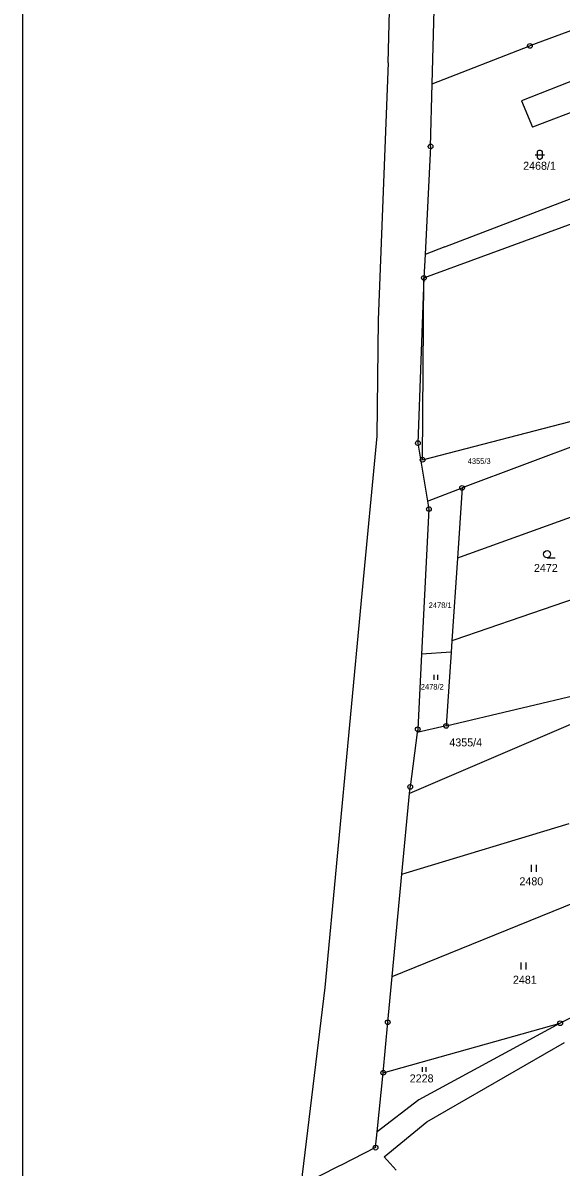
# Model space of a CAD drawing. Extents: x -468021 to -466942, y -1130484 to -1128584.
# Drawn here: x -468020.6 to -467906.3, y -1130073.3 to -1129830.2 of the extents above; entities that cross this region are included whole.
import ezdxf

# ---------------------------------------------------------------- set-up
doc = ezdxf.new("R2010")
doc.units = 0
doc.layers.add('Default', color=7, linetype='Continuous')
doc.layers.add('DKM', color=7, linetype='Continuous')

msp = doc.modelspace()

# ---------------------------------------------------------------- linework, layer by layer
at = {"layer": 'Default'}
msp.add_lwpolyline([(-468020.6, -1128583.91), (-466941.68, -1128583.91), (-466941.68, -1130484.41), (-468020.6, -1130484.41)], close=True, dxfattribs=at)
at = {"layer": 'DKM'}
for p, q in [((-467933.71, -1129843.15), (-467932.24, -1129784.82)), ((-467943.06, -1129838.73), (-467941.74, -1129790.12)), ((-467880.96, -1129823.16), (-467912.96, -1129835.1)), ((-467933.71, -1129843.15), (-467912.96, -1129835.1)), ((-467890.36, -1129837.13), (-467914.72, -1129846.79)), ((-467943.06, -1129838.73), (-467945.15, -1129893.28)), ((-467934.04, -1129856.47), (-467933.71, -1129843.15)), ((-467888.13, -1129843.01), (-467912.38, -1129852.38)), ((-467914.72, -1129846.79), (-467912.38, -1129852.38)), ((-467934.04, -1129856.47), (-467935.21, -1129879.42)), ((-467911.88, -1129858.23), (-467909.88, -1129858.23)), ((-467911.38, -1129857.63), (-467911.28, -1129857.43)), ((-467911.38, -1129858.83), (-467911.38, -1129857.63)), ((-467911.28, -1129859.03), (-467911.38, -1129858.83)), ((-467911.28, -1129857.43), (-467911.18, -1129857.33)), ((-467911.18, -1129859.13), (-467911.28, -1129859.03)), ((-467911.18, -1129857.33), (-467910.98, -1129857.23)), ((-467910.98, -1129859.23), (-467911.18, -1129859.13)), ((-467910.98, -1129857.23), (-467910.78, -1129857.23)), ((-467910.78, -1129859.23), (-467910.98, -1129859.23)), ((-467910.78, -1129857.23), (-467910.58, -1129857.33)), ((-467910.58, -1129859.13), (-467910.78, -1129859.23)), ((-467910.58, -1129857.33), (-467910.48, -1129857.43)), ((-467910.48, -1129859.03), (-467910.58, -1129859.13)), ((-467910.48, -1129857.43), (-467910.38, -1129857.63)), ((-467910.38, -1129858.83), (-467910.48, -1129859.03)), ((-467910.38, -1129857.63), (-467910.38, -1129858.83)), ((-467931.02, -1129877.81), (-467885.71, -1129860.42)), ((-467935.46, -1129884.4), (-467903.97, -1129872.83)), ((-467931.02, -1129877.81), (-467935.21, -1129879.42)), ((-467935.21, -1129879.42), (-467935.46, -1129884.4)), ((-467935.46, -1129884.4), (-467936.75, -1129919.51)), ((-467935.76, -1129923.05), (-467935.46, -1129884.4)), ((-467945.15, -1129893.28), (-467945.46, -1129918.04)), ((-467935.76, -1129923.05), (-467897.15, -1129912.99)), ((-467895.7, -1129917.17), (-467927.37, -1129929.01)), ((-467945.46, -1129918.04), (-467948.67, -1129951.47)), ((-467936.75, -1129919.51), (-467934.68, -1129931.86)), ((-467934.68, -1129931.86), (-467927.37, -1129929.01)), ((-467927.37, -1129929.01), (-467928.37, -1129943.94)), ((-467934.68, -1129931.86), (-467934.4, -1129933.51)), ((-467894.65, -1129931.79), (-467927.77, -1129943.72)), ((-467934.4, -1129933.51), (-467935.97, -1129964.31)), ((-467928.37, -1129943.94), (-467929.55, -1129961.52)), ((-467927.77, -1129943.72), (-467928.37, -1129943.94)), ((-467909.32, -1129943.85), (-467907.57, -1129943.85)), ((-467889.3, -1129947.71), (-467928.9, -1129961.3)), ((-467948.67, -1129951.47), (-467956.51, -1130035.15)), ((-467929.55, -1129961.52), (-467929.71, -1129963.92)), ((-467928.9, -1129961.3), (-467929.55, -1129961.52)), ((-467929.71, -1129963.92), (-467935.97, -1129964.31)), ((-467929.71, -1129963.92), (-467930.76, -1129979.58)), ((-467935.97, -1129964.31), (-467936.78, -1129980.3)), ((-467933.29, -1129969.79), (-467933.29, -1129968.74)), ((-467932.59, -1129968.74), (-467932.59, -1129969.79)), ((-467930.76, -1129979.58), (-467896.02, -1129971.31)), ((-467894.67, -1129975.13), (-467938.52, -1129993.97)), ((-467936.87, -1129981.01), (-467938.38, -1129992.54)), ((-467930.76, -1129979.58), (-467936.87, -1129981.01)), ((-467936.78, -1129980.3), (-467936.87, -1129981.01)), ((-467938.52, -1129993.97), (-467938.38, -1129992.54)), ((-467940.15, -1130011.09), (-467938.52, -1129993.97)), ((-467939.22, -1130010.81), (-467904.61, -1130000.34)), ((-467942.22, -1130032.83), (-467881.87, -1130008.31)), ((-467912.65, -1130010.6), (-467912.65, -1130009.1)), ((-467911.65, -1130009.1), (-467911.65, -1130010.6)), ((-467942.22, -1130032.83), (-467940.15, -1130011.09)), ((-467940.15, -1130011.09), (-467939.22, -1130010.81)), ((-467914.82, -1130031.32), (-467914.82, -1130029.82)), ((-467913.82, -1130029.82), (-467913.82, -1130031.32)), ((-467943.15, -1130042.56), (-467942.22, -1130032.83)), ((-467888.74, -1130033.74), (-467906.54, -1130042.76)), ((-467956.51, -1130035.15), (-467961.58, -1130077.25)), ((-467944.1, -1130053.28), (-467943.15, -1130042.56)), ((-467944.1, -1130053.28), (-467906.54, -1130042.76)), ((-467906.54, -1130042.76), (-467936.53, -1130059.05)), ((-467934.86, -1130063.72), (-467905.61, -1130046.87)), ((-467945.38, -1130065.8), (-467944.1, -1130053.28)), ((-467935.78, -1130053.11), (-467935.78, -1130052.06)), ((-467935.08, -1130052.06), (-467935.08, -1130053.11)), ((-467936.53, -1130059.05), (-467945.38, -1130065.8)), ((-467943.93, -1130071.16), (-467934.86, -1130063.72)), ((-467945.73, -1130069.19), (-467945.38, -1130065.8)), ((-467945.73, -1130069.19), (-467953.06, -1130072.92)), ((-467943.93, -1130071.16), (-467941.34, -1130074)), ((-467953.51, -1130073.15), (-467961.58, -1130077.25)), ((-467953.06, -1130072.92), (-467953.51, -1130073.15))]:
    msp.add_line(p, q, dxfattribs=at)
for centre, radius in [((-467912.96, -1129835.1), 0.5), ((-467912.96, -1129835.1), 0.01), ((-467934.04, -1129856.47), 0.5), ((-467934.04, -1129856.47), 0.01), ((-467935.46, -1129884.4), 0.5), ((-467935.46, -1129884.4), 0.01), ((-467936.75, -1129919.51), 0.5), ((-467936.75, -1129919.51), 0.01), ((-467935.76, -1129923.05), 0.5), ((-467935.76, -1129923.05), 0.01), ((-467927.37, -1129929.01), 0.5), ((-467927.37, -1129929.01), 0.01), ((-467934.4, -1129933.51), 0.5), ((-467934.4, -1129933.51), 0.01), ((-467909.32, -1129943.1), 0.75), ((-467936.78, -1129980.3), 0.5), ((-467936.78, -1129980.3), 0.01), ((-467930.76, -1129979.58), 0.5), ((-467930.76, -1129979.58), 0.01), ((-467938.38, -1129992.54), 0.5), ((-467938.38, -1129992.54), 0.01), ((-467943.15, -1130042.56), 0.5), ((-467943.15, -1130042.56), 0.01), ((-467906.54, -1130042.76), 0.5), ((-467906.54, -1130042.76), 0.01), ((-467944.1, -1130053.28), 0.5), ((-467944.1, -1130053.28), 0.01), ((-467945.73, -1130069.19), 0.5), ((-467945.73, -1130069.19), 0.01)]:
    msp.add_circle(centre, radius, dxfattribs=at)

# ---------------------------------------------------------------- texts
for s, height, p in [('2468/1', 1.7, (-467914.4, -1129861.43)), ('4355/3', 1.19, (-467926.17, -1129923.92)), ('2472', 1.7, (-467912.11, -1129946.88)), ('2478/1', 1.19, (-467934.45, -1129954.55)), ('2478/2', 1.19, (-467936.13, -1129971.87)), ('4355/4', 1.7, (-467930.07, -1129983.94)), ('2480', 1.7, (-467915.19, -1130013.45)), ('2481', 1.7, (-467916.57, -1130034.36)), ('2228', 1.7, (-467938.48, -1130055.33))]:
    msp.add_text(s, height=height, dxfattribs=at).set_placement(p)

doc.saveas('drawing.dxf')
